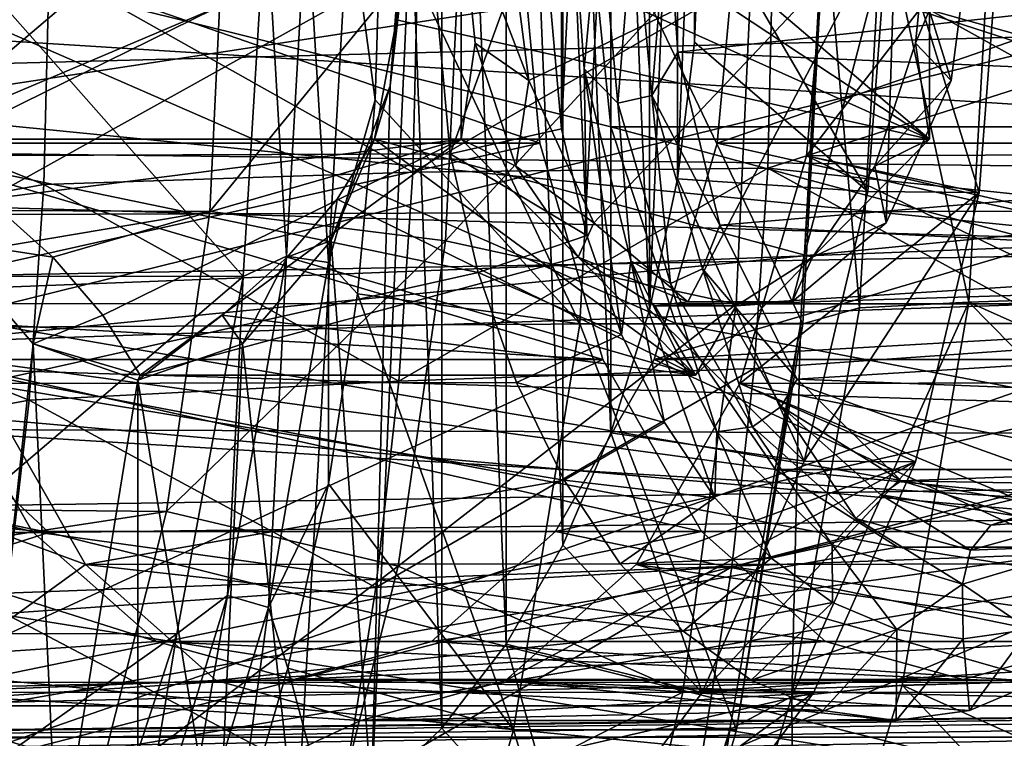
# Model space of a CAD drawing. Header units: metres. Extents: x -62 to 150, y -92 to 92.
# Tile 504 of 656: x -2.65 to 0.97, y 56.93 to 59.57. Entities that reach past the tile are written whole.
import ezdxf

# ---------------------------------------------------------------- set-up
doc = ezdxf.new("R2010")
doc.units = ezdxf.units.M
doc.layers.add('solid_500615', color=7, linetype='CONTINUOUS')

msp = doc.modelspace()

# ---------------------------------------------------------------- linework, layer by layer
at = {"layer": 'solid_500615'}
for points in [[(-1.094658, 63.027733, -3.143972), (-1.094674, 56.972252, -3.14395), (-1.207952, 60, -2.982171)], [(-1.094658, 63.027733, -3.143972), (-0.858744, 57.280453, -3.480893), (-1.094674, 56.972252, -3.14395)], [(-1.094658, 63.027733, -3.143972), (-0.85873, 62.719524, -3.480913), (-0.858744, 57.280453, -3.480893)], [(-0.85873, 62.719524, -3.480913), (-0.650405, 57.644066, -3.778432), (-0.858744, 57.280453, -3.480893)], [(-0.85873, 62.719524, -3.480913), (-0.650392, 62.355907, -3.77845), (-0.650405, 57.644066, -3.778432)], [(-0.650392, 62.355907, -3.77845), (-0.473865, 58.055763, -4.030557), (-0.650405, 57.644066, -3.778432)], [(-0.650392, 62.355907, -3.77845), (-0.473854, 61.944206, -4.030573), (-0.473865, 58.055763, -4.030557)], [(-0.473854, 61.944206, -4.030573), (-0.332724, 58.507225, -4.232128), (-0.473865, 58.055763, -4.030557)], [(-0.473854, 61.944206, -4.030573), (-0.332715, 61.492744, -4.23214), (-0.332724, 58.507225, -4.232128)], [(-0.332715, 61.492744, -4.23214), (-0.229957, 61.011143, -4.378893), (-0.332724, 58.507225, -4.232128)], [(-0.229957, 61.011143, -4.378893), (-0.229961, 58.988834, -4.378887), (-0.332724, 58.507225, -4.232128)], [(-0.229957, 61.011143, -4.378893), (-0.16766, 60.509956, -4.467864), (-0.229961, 58.988834, -4.378887)], [(-1.024196, 60.866024, 1.114014), (-1.024196, 60, 1.114014), (-3.063587, 59.133976, -0.313983)], [(-1.024196, 60.866024, 1.114014), (-3.063587, 59.133976, -0.313983), (-2.982018, 59.573055, -0.256868)], [(0.696534, 59.133976, -1.343442), (0.696534, 60, -1.343442), (-1.342858, 60.866024, -2.771439)], [(0.696534, 59.133976, -1.343442), (-1.342858, 60.866024, -2.771439), (-1.261289, 60.426945, -2.714324)], [(-0.654981, 60.827488, 2.678857), (-0.729505, 60, 2.785288), (-0.654977, 59.172493, 2.678851)], [(-0.61479, 60, 2.621458), (-0.654981, 60.827488, 2.678857), (-0.654977, 59.172493, 2.678851)], [(-0.16766, 60.509956, -4.467864), (-0.167661, 59.49004, -4.467862), (-0.229961, 58.988834, -4.378887)], [(-0.16766, 60.509956, -4.467864), (-0.146836, 60, -4.497602), (-0.167661, 59.49004, -4.467862)], [(0.696534, 59.133976, -1.343442), (-1.261289, 60.426945, -2.714324), (-1.233112, 60, -2.694595)], [(-2.537517, 59.764263, -16.419905), (-3.935728, 59.515919, -16.917488), (-3.940879, 60.317551, -16.911621)], [(-10.701768, 60, 3.951305), (12.541671, 60, 20.226536), (12.558248, 59.264446, 20.202862)], [(-10.701768, 60, 3.951305), (12.558248, 59.264446, 20.202862), (12.607874, 58.533428, 20.131989)], [(-10.634996, 58.528721, 3.855945), (-10.701768, 60, 3.951305), (12.607874, 58.533428, 20.131989)], [(-7.985341, 58.898155, -13.87573), (-1.946903, 58.868412, -9.641593), (-1.893121, 60, -9.718401)], [(-7.934367, 60, -13.948527), (-7.985341, 58.898155, -13.87573), (-1.893121, 60, -9.718401)], [(-0.235428, 58.457455, 2.079673), (-3.681258, 58.439117, 7.000828), (-3.76946, 60, 7.126794)], [(-0.474438, 59.179283, 2.421014), (-3.76946, 60, 7.126794), (-0.557432, 60, 2.539542)], [(-0.474438, 59.179283, 2.421014), (-0.235428, 58.457455, 2.079673), (-3.76946, 60, 7.126794)], [(-0.815542, 60, 2.908161), (-3.597387, 60, 6.881048), (-3.512533, 58.497887, 6.759863)], [(3.264715, 60, 8.875298), (-3.523885, 60, 8.519523), (-3.435988, 58.346252, 8.393993)], [(-0.735551, 59.119431, 2.793923), (-0.815542, 60, 2.908161), (-3.512533, 58.497887, 6.759863)], [(3.317441, 59.008076, 8.799997), (3.264715, 60, 8.875298), (-3.435988, 58.346252, 8.393993)], [(-2.780763, 59.61916, -7.317204), (-3.287634, 59.243732, -7.407514), (1.666948, 60, -6.099837)], [(1.591845, 58.758324, -5.992579), (1.666948, 60, -6.099837), (-3.287634, 59.243732, -7.407514)], [(-0.735551, 59.119431, 2.793923), (-3.193007, 59.119431, 1.073194), (-3.272998, 60, 1.187432)], [(-0.735551, 59.119431, 2.793923), (-3.272998, 60, 1.187432), (-0.815542, 60, 2.908161)], [(-1.824242, 58.630692, -9.159145), (-3.117589, 58.63142, -10.064945), (-3.035307, 60, -10.182456)], [(-1.147324, 60, 2.858961), (-3.113289, 60, 1.482377), (-3.02907, 59.072948, 1.362101)], [(-1.024196, 59.133976, 1.114014), (-3.063587, 59.133976, -0.313983), (-1.024196, 60, 1.114014)], [(-1.824242, 58.630692, -9.159145), (-3.035307, 60, -10.182456), (-1.741872, 60, -9.276782)], [(-1.064501, 59.080475, 2.740679), (-1.147324, 60, 2.858961), (-3.02907, 59.072948, 1.362101)], [(-1.946903, 58.868412, -9.641593), (-1.08197, 58.760662, -9.78719), (-1.022666, 60, -9.871886)], [(-1.893121, 60, -9.718401), (-1.946903, 58.868412, -9.641593), (-1.022666, 60, -9.871886)], [(-1.665827, 58.704235, -9.118856), (-1.824242, 58.630692, -9.159145), (-1.741872, 60, -9.276782)], [(-1.665827, 58.704235, -9.118856), (-1.741872, 60, -9.276782), (-1.592626, 60, -9.223398)], [(-1.665827, 58.704235, -9.118856), (-1.592626, 60, -9.223398), (-1.51118, 58.681953, -9.147321)], [(-1.51118, 58.681953, -9.147321), (-1.592626, 60, -9.223398), (-1.436721, 60, -9.25366)], [(-1.51118, 58.681953, -9.147321), (-1.436721, 60, -9.25366), (-1.339822, 59.279129, -9.328254)], [(-1.436721, 60, -9.25366), (-1.318198, 60, -9.359137), (-1.339822, 59.279129, -9.328254)], [(-1.353384, 56.725761, -2.774474), (-1.284338, 59.330448, -2.873081), (-1.207952, 60, -2.982171)], [(-1.094674, 56.972252, -3.14395), (-1.353384, 56.725761, -2.774474), (-1.207952, 60, -2.982171)], [(-0.588483, 58.456505, -10.491963), (-1.339822, 59.279129, -9.328254), (-1.318198, 60, -9.359137)], [(-0.588483, 58.456505, -10.491963), (-1.318198, 60, -9.359137), (-0.506447, 60, -10.609123)], [(-1.233112, 60, -2.694595), (-1.207952, 60, -2.982171), (-1.284338, 59.330448, -2.873081)], [(-1.2613, 59.572971, -2.714332), (-1.233112, 60, -2.694595), (-1.284338, 59.330448, -2.873081)], [(0.696534, 59.133976, -1.343442), (-1.233112, 60, -2.694595), (-1.2613, 59.572971, -2.714332)], [(-1.064501, 59.080475, 2.740679), (-0.729505, 60, 2.785288), (-1.147324, 60, 2.858961)], [(-1.08197, 58.760662, -9.78719), (-0.013981, 58.528721, -11.312437), (0.05279, 60, -11.407796)], [(-1.022666, 60, -9.871886), (-1.08197, 58.760662, -9.78719), (0.05279, 60, -11.407796)], [(-1.064501, 59.080475, 2.740679), (-0.654977, 59.172493, 2.678851), (-0.729505, 60, 2.785288)], [(-0.775163, 59.349174, 1.107047), (-1.024196, 60, 1.114014), (-0.860365, 60, 1.228729)], [(-0.972293, 59.486893, 1.039889), (-1.024196, 60, 1.114014), (-0.775163, 59.349174, 1.107047)], [(-1.024196, 59.133976, 1.114014), (-1.024196, 60, 1.114014), (-0.972293, 59.486893, 1.039889)], [(-0.775163, 59.349174, 1.107047), (-0.860365, 60, 1.228729), (0.572965, 60, 0.401196)], [(-0.536429, 58.827251, 0.7661), (-0.775163, 59.349174, 1.107047), (0.572965, 60, 0.401196)], [(-0.61479, 60, 2.621458), (-0.654977, 59.172493, 2.678851), (-0.56244, 58.780159, 2.546695)], [(-0.571722, 59.392651, 2.559951), (-0.61479, 60, 2.621458), (-0.56244, 58.780159, 2.546695)], [(-0.515775, 60, 2.53833), (-0.61479, 60, 2.621458), (-0.571722, 59.392651, 2.559951)], [(0.230668, 58.456501, -9.918386), (-0.588483, 58.456505, -10.491963), (-0.506447, 60, -10.609123)], [(-0.449099, 59.266048, 2.443107), (-0.515775, 60, 2.53833), (-0.571722, 59.392651, 2.559951)], [(1.983018, 59.179283, 4.141744), (-0.474438, 59.179283, 2.421014), (-0.557432, 60, 2.539542)], [(1.900024, 60, 4.260272), (1.983018, 59.179283, 4.141744), (-0.557432, 60, 2.539542)], [(-0.19145, 58.537609, 0.273419), (-0.536429, 58.827251, 0.7661), (0.572965, 60, 0.401196)], [(-0.449099, 59.266048, 2.443107), (-0.388213, 60, 2.515803), (-0.515775, 60, 2.53833)], [(0.230668, 58.456501, -9.918386), (-0.506447, 60, -10.609123), (0.312705, 60, -10.035546)], [(-0.324109, 59.294361, 2.424253), (-0.388213, 60, 2.515803), (-0.449099, 59.266048, 2.443107)], [(-0.324109, 59.294361, 2.424253), (-0.266608, 60, 2.560064), (-0.388213, 60, 2.515803)], [(-0.324109, 59.294361, 2.424253), (-0.227924, 59.453239, 2.504817), (-0.266608, 60, 2.560064)], [(-0.227924, 59.453239, 2.504817), (4.771177, 60, 6.087559), (-0.266608, 60, 2.560064)], [(-0.227924, 59.453239, 2.504817), (4.848485, 59.23296, 5.977153), (4.771177, 60, 6.087559)], [(0.191448, 58.537609, -0.273417), (-0.19145, 58.537609, 0.273419), (0.572965, 60, 0.401196)], [(0.469915, 58.942215, -4.506691), (-0.167661, 59.49004, -4.467862), (-0.146836, 60, -4.497602)], [(0.469915, 58.942215, -4.506691), (-0.146836, 60, -4.497602), (0.549528, 60, -4.62039)], [(2.693379, 58.497887, -7.333437), (-0.083602, 59.119431, -3.367497), (-0.003612, 60, -3.481735)], [(2.453844, 60, -1.761006), (-0.003612, 60, -3.481735), (-0.083602, 59.119431, -3.367497)], [(2.373854, 59.119431, -1.646768), (2.453844, 60, -1.761006), (-0.083602, 59.119431, -3.367497)], [(-0.013981, 58.528721, -11.312437), (23.279654, 59.264446, 4.891109), (23.296228, 60, 4.867435)], [(0.05279, 60, -11.407796), (-0.013981, 58.528721, -11.312437), (23.296228, 60, 4.867435)], [(2.693379, 58.497887, -7.333437), (-0.003612, 60, -3.481735), (2.778234, 60, -7.454623)], [(0.536428, 58.827251, -0.766098), (0.191448, 58.537609, -0.273417), (0.572965, 60, 0.401196)], [(0.221705, 58.453621, -9.335326), (0.312705, 60, -10.035546), (0.309063, 60.000008, -9.460087)], [(0.221705, 58.453621, -9.335326), (0.309063, 60.000008, -9.460087), (0.439115, 58.515251, -8.804843)], [(0.221705, 58.453621, -9.335326), (0.230668, 58.456501, -9.918386), (0.312705, 60, -10.035546)], [(2.211319, 59.080505, -1.937677), (0.243952, 59.072948, -3.312258), (0.32817, 60, -3.432535)], [(0.959104, 60, -4.333602), (0.32817, 60, -3.432535), (0.243952, 59.072948, -3.312258)], [(0.878939, 58.938667, -4.219114), (0.959104, 60, -4.333602), (0.243952, 59.072948, -3.312258)], [(0.439115, 58.515251, -8.804843), (0.309063, 60.000008, -9.460087), (0.522992, 60.000008, -8.924632)], [(2.211319, 59.080505, -1.937677), (0.32817, 60, -3.432535), (2.294135, 60, -2.055952)], [(0.439115, 58.515251, -8.804843), (0.522992, 60.000008, -8.924632), (0.839847, 58.535706, -8.391542)], [(0.469915, 58.942215, -4.506691), (0.549528, 60, -4.62039), (0.878939, 58.938667, -4.219114)], [(0.522992, 60.000008, -8.924632), (0.922634, 60, -8.509772), (0.839847, 58.535706, -8.391542)], [(0.775161, 59.349174, -1.107045), (0.536428, 58.827251, -0.766098), (0.572965, 60, 0.401196)], [(0.549528, 60, -4.62039), (0.959104, 60, -4.333602), (0.878939, 58.938667, -4.219114)], [(0.775161, 59.349174, -1.107045), (0.572965, 60, 0.401196), (0.860364, 60, -1.228727)], [(0.644631, 59.486893, -1.269318), (0.860364, 60, -1.228727), (0.696534, 60, -1.343442)], [(0.644631, 59.486893, -1.269318), (0.775161, 59.349174, -1.107045), (0.860364, 60, -1.228727)], [(0.696534, 59.133976, -1.343442), (0.644631, 59.486893, -1.269318), (0.696534, 60, -1.343442)], [(2.422939, 58.589603, -7.295898), (0.839847, 58.535706, -8.391542), (0.922634, 60, -8.509772)], [(2.422939, 58.589603, -7.295898), (0.922634, 60, -8.509772), (2.499688, 60, -7.405508)], [(0.119802, 59.772396, -15.107821), (1.353797, 59.950619, -14.310627), (1.350139, 59.425095, -14.307391)], [(-11.502275, 59.898754, 7.205222), (-11.502674, 59.541714, 7.20214), (12.080368, 59.79636, 23.718447)], [(-11.504836, 59.184582, 7.185293), (12.098936, 58.904903, 23.691938), (12.080368, 59.79636, 23.718447)], [(-11.502674, 59.541714, 7.20214), (-11.504836, 59.184582, 7.185293), (12.080368, 59.79636, 23.718447)], [(-1.183742, 59.785931, -15.814704), (-1.201394, 59.013187, -15.796666), (-2.537517, 59.764263, -16.419905)], [(0.119802, 59.772396, -15.107821), (-1.201394, 59.013187, -15.796666), (-1.183742, 59.785931, -15.814704)], [(-2.537517, 59.764263, -16.419905), (-2.556744, 58.968239, -16.39905), (-3.935728, 59.515919, -16.917488)], [(-1.201394, 59.013187, -15.796666), (-2.556744, 58.968239, -16.39905), (-2.537517, 59.764263, -16.419905)], [(0.119802, 59.772396, -15.107821), (0.102219, 59.028328, -15.091103), (-1.201394, 59.013187, -15.796666)], [(0.119802, 59.772396, -15.107821), (1.350139, 59.425095, -14.307391), (0.102219, 59.028328, -15.091103)], [(-1.342858, 59.133976, -2.771439), (-1.2613, 59.572971, -2.714332), (-1.284338, 59.330448, -2.873081)], [(0.696534, 59.133976, -1.343442), (-1.2613, 59.572971, -2.714332), (-1.342858, 59.133976, -2.771439)], [(-2.556744, 58.968239, -16.39905), (-3.965839, 58.714733, -16.88306), (-3.935728, 59.515919, -16.917488)], [(-1.024196, 59.133976, 1.114014), (-0.972293, 59.486893, 1.039889), (-0.822882, 59.035763, 0.826507)], [(-0.822882, 59.035763, 0.826507), (-0.972293, 59.486893, 1.039889), (-0.775163, 59.349174, 1.107047)], [(0.469915, 58.942215, -4.506691), (-0.229961, 58.988834, -4.378887), (-0.167661, 59.49004, -4.467862)], [(0.644631, 59.486893, -1.269318), (0.495219, 59.035763, -1.055936), (0.775161, 59.349174, -1.107045)], [(0.696534, 59.133976, -1.343442), (0.495219, 59.035763, -1.055936), (0.644631, 59.486893, -1.269318)], [(-0.324109, 59.294361, 2.424253), (-0.074241, 58.818165, 2.285335), (-0.227924, 59.453239, 2.504817)], [(-0.227924, 59.453239, 2.504817), (-0.074241, 58.818165, 2.285335), (4.848485, 59.23296, 5.977153)], [(0.102219, 59.028328, -15.091103), (1.350139, 59.425095, -14.307391), (1.329294, 58.899815, -14.289094)], [(-0.571722, 59.392651, 2.559951), (-0.56244, 58.780159, 2.546695), (-0.43554, 58.417313, 2.365462)], [(-0.401023, 58.687119, 2.316167), (-0.571722, 59.392651, 2.559951), (-0.43554, 58.417313, 2.365462)], [(-0.449099, 59.266048, 2.443107), (-0.571722, 59.392651, 2.559951), (-0.401023, 58.687119, 2.316167)], [(-0.822882, 59.035763, 0.826507), (-0.775163, 59.349174, 1.107047), (-0.536429, 58.827251, 0.7661)], [(0.495219, 59.035763, -1.055936), (0.536428, 58.827251, -0.766098), (0.775161, 59.349174, -1.107045)], [(-1.353384, 56.725761, -2.774474), (-1.501962, 58.762589, -2.562282), (-1.284338, 59.330448, -2.873081)], [(-1.342858, 59.133976, -2.771439), (-1.284338, 59.330448, -2.873081), (-1.501962, 58.762589, -2.562282)], [(-1.51118, 58.681953, -9.147321), (-1.339822, 59.279129, -9.328254), (-1.404443, 58.566277, -9.235966)], [(-0.588483, 58.456505, -10.491963), (-1.404443, 58.566277, -9.235966), (-1.339822, 59.279129, -9.328254)], [(-0.324109, 59.294361, 2.424253), (-0.449099, 59.266048, 2.443107), (-0.255597, 58.603943, 2.166758)], [(-0.138071, 58.657795, 2.158564), (-0.074241, 58.818165, 2.285335), (-0.324109, 59.294361, 2.424253)], [(-0.138071, 58.657795, 2.158564), (-0.324109, 59.294361, 2.424253), (-0.255597, 58.603943, 2.166758)], [(1.591845, 58.758324, -5.992579), (-3.287634, 59.243732, -7.407514), (-3.331792, 58.900021, -7.34445)], [(-0.255597, 58.603943, 2.166758), (-0.449099, 59.266048, 2.443107), (-0.401023, 58.687119, 2.316167)], [(-0.074241, 58.818165, 2.285335), (5.072415, 58.555168, 5.657347), (4.848485, 59.23296, 5.977153)], [(-0.013981, 58.528721, -11.312437), (23.230026, 58.533428, 4.961983), (23.279654, 59.264446, 4.891109)], [(-11.504836, 59.184582, 7.185293), (-11.50848, 58.829842, 7.155124), (12.098936, 58.904903, 23.691938)], [(-1.064501, 59.080475, 2.740679), (-0.56244, 58.780159, 2.546695), (-0.654977, 59.172493, 2.678851)], [(2.222028, 58.457455, 3.800402), (-0.235428, 58.457455, 2.079673), (-0.474438, 59.179283, 2.421014)], [(1.983018, 59.179283, 4.141744), (2.222028, 58.457455, 3.800402), (-0.474438, 59.179283, 2.421014)], [(-1.024196, 59.133976, 1.114014), (-2.762794, 58.913567, -0.569405), (-3.063587, 59.133976, -0.313983)], [(-1.024196, 59.133976, 1.114014), (-2.523689, 58.700962, -0.851523), (-2.762794, 58.913567, -0.569405)], [(-1.024196, 59.133976, 1.114014), (-2.340363, 58.488358, -1.172699), (-2.523689, 58.700962, -0.851523)], [(-1.024196, 59.133976, 1.114014), (-2.203223, 58.267948, -1.542711), (-2.340363, 58.488358, -1.172699)], [(-1.024196, 59.133976, 1.114014), (-0.594014, 58.700962, 0.49965), (-2.203223, 58.267948, -1.542711)], [(-1.479999, 58.913567, -2.401427), (-1.342858, 59.133976, -2.771439), (-1.501962, 58.762589, -2.562282)], [(-0.163831, 58.267948, -0.114714), (-1.342858, 59.133976, -2.771439), (-1.479999, 58.913567, -2.401427)], [(0.696534, 59.133976, -1.343442), (-1.342858, 59.133976, -2.771439), (0.266351, 58.700962, -0.729078)], [(-0.163831, 58.267948, -0.114714), (0.266351, 58.700962, -0.729078), (-1.342858, 59.133976, -2.771439)], [(-1.024196, 59.133976, 1.114014), (-0.822882, 59.035763, 0.826507), (-0.594014, 58.700962, 0.49965)], [(0.696534, 59.133976, -1.343442), (0.266351, 58.700962, -0.729078), (0.495219, 59.035763, -1.055936)], [(-0.503354, 58.324883, 2.46231), (-0.735551, 59.119431, 2.793923), (-3.512533, 58.497887, 6.759863)], [(-0.503354, 58.324883, 2.46231), (-2.96081, 58.324883, 0.741581), (-3.193007, 59.119431, 1.073194)], [(-0.503354, 58.324883, 2.46231), (-3.193007, 59.119431, 1.073194), (-0.735551, 59.119431, 2.793923)], [(2.693379, 58.497887, -7.333437), (-0.3158, 58.324883, -3.035884), (-0.083602, 59.119431, -3.367497)], [(2.373854, 59.119431, -1.646768), (-0.083602, 59.119431, -3.367497), (-0.3158, 58.324883, -3.035884)], [(2.373854, 59.119431, -1.646768), (-0.3158, 58.324883, -3.035884), (2.141656, 58.324883, -1.315155)], [(-0.961679, 58.644562, 2.593832), (-1.064501, 59.080475, 2.740679), (-3.02907, 59.072948, 1.362101)], [(-0.961679, 58.644562, 2.593832), (-3.02907, 59.072948, 1.362101), (-2.784658, 58.236645, 1.013045)], [(-0.961679, 58.644562, 2.593832), (-0.56244, 58.780159, 2.546695), (-1.064501, 59.080475, 2.740679)], [(1.967501, 58.241444, -1.589469), (-0.00046, 58.236645, -2.963203), (0.243952, 59.072948, -3.312258)], [(0.878939, 58.938667, -4.219114), (0.243952, 59.072948, -3.312258), (-0.00046, 58.236645, -2.963203)], [(2.211319, 59.080505, -1.937677), (2.1085, 58.644596, -1.790838), (0.243952, 59.072948, -3.312258)], [(2.1085, 58.644596, -1.790838), (1.967501, 58.241444, -1.589469), (0.243952, 59.072948, -3.312258)], [(0.102219, 59.028328, -15.091103), (-1.252719, 58.246315, -15.744274), (-1.201394, 59.013187, -15.796666)], [(0.102219, 59.028328, -15.091103), (0.05229, 58.291698, -15.043895), (-1.252719, 58.246315, -15.744274)], [(-0.594014, 58.700962, 0.49965), (-0.822882, 59.035763, 0.826507), (-0.536429, 58.827251, 0.7661)], [(0.102219, 59.028328, -15.091103), (1.291433, 58.379692, -14.256332), (0.05229, 58.291698, -15.043895)], [(0.102219, 59.028328, -15.091103), (1.329294, 58.899815, -14.289094), (1.291433, 58.379692, -14.256332)], [(0.495219, 59.035763, -1.055936), (0.266351, 58.700962, -0.729078), (0.536428, 58.827251, -0.766098)], [(3.317441, 59.008076, 8.799997), (-3.435988, 58.346252, 8.393993), (-3.175293, 56.748825, 8.021683)], [(3.394885, 58.451313, 8.689396), (3.317441, 59.008076, 8.799997), (-3.175293, 56.748825, 8.021683)], [(-1.201394, 59.013187, -15.796666), (-1.252719, 58.246315, -15.744274), (-2.556744, 58.968239, -16.39905)], [(0.235305, 57.952538, -4.171633), (-0.332724, 58.507225, -4.232128), (-0.229961, 58.988834, -4.378887)], [(0.235305, 57.952538, -4.171633), (-0.229961, 58.988834, -4.378887), (0.469915, 58.942215, -4.506691)], [(-2.556744, 58.968239, -16.39905), (-2.610868, 58.176605, -16.3402), (-3.965839, 58.714733, -16.88306)], [(-1.252719, 58.246315, -15.744274), (-2.610868, 58.176605, -16.3402), (-2.556744, 58.968239, -16.39905)], [(-2.762794, 58.913567, -0.569405), (-2.523689, 58.700962, -0.851523), (-2.92146, 58.762589, -0.535028)], [(-1.663324, 58.700962, -2.080251), (-1.479999, 58.913567, -2.401427), (-1.501962, 58.762589, -2.562282)], [(-0.163831, 58.267948, -0.114714), (-1.479999, 58.913567, -2.401427), (-1.663324, 58.700962, -2.080251)], [(0.643983, 57.949886, -3.883563), (0.878939, 58.938667, -4.219114), (-0.00046, 58.236645, -2.963203)], [(0.235305, 57.952538, -4.171633), (0.469915, 58.942215, -4.506691), (0.878939, 58.938667, -4.219114)], [(0.235305, 57.952538, -4.171633), (0.878939, 58.938667, -4.219114), (0.643983, 57.949886, -3.883563)], [(-11.520312, 58.09679, 7.050531), (12.153995, 58.017937, 23.613331), (12.098936, 58.904903, 23.691938)], [(-11.513503, 58.475662, 7.1117), (-11.520312, 58.09679, 7.050531), (12.098936, 58.904903, 23.691938)], [(-11.50848, 58.829842, 7.155124), (-11.513503, 58.475662, 7.1117), (12.098936, 58.904903, 23.691938)], [(-7.985341, 58.898155, -13.87573), (-8.136944, 57.824799, -13.659219), (-1.946903, 58.868412, -9.641593)], [(1.591845, 58.758324, -5.992579), (-3.331792, 58.900021, -7.34445), (-3.392124, 58.563858, -7.258287)], [(-8.136944, 57.824799, -13.659219), (-2.106782, 57.767693, -9.413262), (-1.946903, 58.868412, -9.641593)], [(-1.946903, 58.868412, -9.641593), (-2.106782, 57.767693, -9.413262), (-1.08197, 58.760662, -9.78719)], [(-0.594014, 58.700962, 0.49965), (-0.536429, 58.827251, 0.7661), (-0.19145, 58.537609, 0.273419)], [(-0.138071, 58.657795, 2.158564), (0.210318, 58.253479, 1.878944), (-0.074241, 58.818165, 2.285335)], [(-0.074241, 58.818165, 2.285335), (0.210318, 58.253479, 1.878944), (5.072415, 58.555168, 5.657347)], [(0.266351, 58.700962, -0.729078), (0.191448, 58.537609, -0.273417), (0.536428, 58.827251, -0.766098)], [(-2.793852, 56.546028, -0.717272), (-2.92146, 58.762589, -0.535028), (-2.595751, 58.383175, -1.000189)], [(-2.523689, 58.700962, -0.851523), (-2.595751, 58.383175, -1.000189), (-2.92146, 58.762589, -0.535028)], [(-1.629588, 56.546021, -2.380014), (-1.827671, 58.383175, -2.097121), (-1.501962, 58.762589, -2.562282)], [(-1.663324, 58.700962, -2.080251), (-1.501962, 58.762589, -2.562282), (-1.827671, 58.383175, -2.097121)], [(-1.353384, 56.725761, -2.774474), (-1.629588, 56.546021, -2.380014), (-1.501962, 58.762589, -2.562282)], [(-0.961679, 58.644562, 2.593832), (-0.43554, 58.417313, 2.365462), (-0.56244, 58.780159, 2.546695)], [(1.411449, 57.740589, -5.734946), (1.591845, 58.758324, -5.992579), (-3.392124, 58.563858, -7.258287)], [(-2.106782, 57.767693, -9.413262), (-1.255828, 57.565948, -9.538896), (-1.08197, 58.760662, -9.78719)], [(-1.08197, 58.760662, -9.78719), (-1.255828, 57.565948, -9.538896), (-0.013981, 58.528721, -11.312437)], [(-2.610868, 58.176605, -16.3402), (-4.030778, 57.917469, -16.808527), (-3.965839, 58.714733, -16.88306)], [(-2.523689, 58.700962, -0.851523), (-2.340363, 58.488358, -1.172699), (-2.595751, 58.383175, -1.000189)], [(-0.163831, 58.267948, -0.114714), (-2.203223, 58.267948, -1.542711), (-0.594014, 58.700962, 0.49965)], [(-1.90243, 58.488358, -1.798133), (-1.663324, 58.700962, -2.080251), (-1.827671, 58.383175, -2.097121)], [(-0.163831, 58.267948, -0.114714), (-1.663324, 58.700962, -2.080251), (-1.90243, 58.488358, -1.798133)], [(-1.882617, 57.458263, -8.809249), (-1.824242, 58.630692, -9.159145), (-1.665827, 58.704235, -9.118856)], [(-1.882617, 57.458263, -8.809249), (-1.665827, 58.704235, -9.118856), (-1.731697, 57.414558, -8.832389)], [(-1.665827, 58.704235, -9.118856), (-1.51118, 58.681953, -9.147321), (-1.731697, 57.414558, -8.832389)], [(-0.313229, 58.522789, 0.098649), (-0.594014, 58.700962, 0.49965), (-0.19145, 58.537609, 0.273419)], [(-0.163831, 58.267948, -0.114714), (-0.594014, 58.700962, 0.49965), (-0.313229, 58.522789, 0.098649)], [(-0.163831, 58.267948, -0.114714), (-0.014433, 58.522789, -0.328077), (0.266351, 58.700962, -0.729078)], [(0.266351, 58.700962, -0.729078), (-0.014433, 58.522789, -0.328077), (0.191448, 58.537609, -0.273417)], [(-1.731697, 57.414558, -8.832389), (-1.51118, 58.681953, -9.147321), (-1.511494, 57.868313, -9.083081)], [(-1.51118, 58.681953, -9.147321), (-1.404443, 58.566277, -9.235966), (-1.511494, 57.868313, -9.083081)], [(-0.401023, 58.687119, 2.316167), (-0.43554, 58.417313, 2.365462), (-0.277681, 58.093899, 2.140017)], [(-0.401023, 58.687119, 2.316167), (-0.277681, 58.093899, 2.140017), (-0.092781, 57.817753, 1.875951)], [(-0.084928, 58.059608, 1.864737), (-0.401023, 58.687119, 2.316167), (-0.092781, 57.817753, 1.875951)], [(-0.255597, 58.603943, 2.166758), (-0.401023, 58.687119, 2.316167), (-0.084928, 58.059608, 1.864737)], [(-0.138071, 58.657795, 2.158564), (-0.255597, 58.603943, 2.166758), (0.045789, 58.078491, 1.736334)], [(0.151689, 58.152615, 1.744744), (0.210318, 58.253479, 1.878944), (-0.138071, 58.657795, 2.158564)], [(0.151689, 58.152615, 1.744744), (-0.138071, 58.657795, 2.158564), (0.045789, 58.078491, 1.736334)], [(-1.824242, 58.630692, -9.159145), (-3.361588, 57.319466, -9.716479), (-3.117589, 58.63142, -10.064945)], [(-1.824242, 58.630692, -9.159145), (-2.068495, 57.318123, -8.810317), (-3.361588, 57.319466, -9.716479)], [(-0.820675, 58.241409, 2.392459), (-0.961679, 58.644562, 2.593832), (-2.784658, 58.236645, 1.013045)], [(-1.882617, 57.458263, -8.809249), (-2.068495, 57.318123, -8.810317), (-1.824242, 58.630692, -9.159145)], [(-0.820675, 58.241409, 2.392459), (-0.43554, 58.417313, 2.365462), (-0.961679, 58.644562, 2.593832)], [(0.045789, 58.078491, 1.736334), (-0.255597, 58.603943, 2.166758), (-0.084928, 58.059608, 1.864737)], [(2.422939, 58.589603, -7.295898), (2.323198, 57.873775, -7.153453), (0.839847, 58.535706, -8.391542)], [(-6.903722, 58.133377, -9.717135), (-2.539005, 57.690598, -6.660927), (-6.826113, 58.563858, -9.662792)], [(-6.826113, 58.563858, -9.662792), (-2.539005, 57.690598, -6.660927), (-3.009005, 58.129768, -6.990025)], [(1.411449, 57.740589, -5.734946), (-3.392124, 58.563858, -7.258287), (-3.009005, 58.129768, -6.990025)], [(-0.831799, 56.965569, -10.144473), (-1.511494, 57.868313, -9.083081), (-1.404443, 58.566277, -9.235966)], [(-0.588483, 58.456505, -10.491963), (-0.831799, 56.965569, -10.144473), (-1.404443, 58.566277, -9.235966)], [(0.210318, 58.253479, 1.878944), (5.415894, 58.052002, 5.166808), (5.072415, 58.555168, 5.657347)], [(-10.634996, 58.528721, 3.855945), (12.607874, 58.533428, 20.131989), (12.690246, 57.811451, 20.014349)], [(-10.634996, 58.528721, 3.855945), (12.690246, 57.811451, 20.014349), (12.804853, 57.102966, 19.850672)], [(-10.438457, 57.103935, 3.575258), (-10.634996, 58.528721, 3.855945), (12.804853, 57.102966, 19.850672)], [(-1.255828, 57.565948, -9.538896), (-0.210521, 57.103935, -11.03175), (-0.013981, 58.528721, -11.312437)], [(-0.313229, 58.522789, 0.098649), (-0.19145, 58.537609, 0.273419), (0.191448, 58.537609, -0.273417)], [(-0.014433, 58.522789, -0.328077), (-0.313229, 58.522789, 0.098649), (0.191448, 58.537609, -0.273417)], [(-0.163831, 58.267948, -0.114714), (-0.313229, 58.522789, 0.098649), (-0.014433, 58.522789, -0.328077)], [(-0.210521, 57.103935, -11.03175), (23.147655, 57.811451, 5.079622), (23.230026, 58.533428, 4.961983)], [(-0.013981, 58.528721, -11.312437), (-0.210521, 57.103935, -11.03175), (23.230026, 58.533428, 4.961983)], [(0.190707, 57.087551, -8.45008), (0.839847, 58.535706, -8.391542), (0.595073, 57.129444, -8.041971)], [(0.190707, 57.087551, -8.45008), (0.439115, 58.515251, -8.804843), (0.839847, 58.535706, -8.391542)], [(0.221705, 58.453621, -9.335326), (0.439115, 58.515251, -8.804843), (0.190707, 57.087551, -8.45008)], [(2.182465, 57.173332, -6.952466), (0.595073, 57.129444, -8.041971), (0.839847, 58.535706, -8.391542)], [(2.323198, 57.873775, -7.153453), (2.182465, 57.173332, -6.952466), (0.839847, 58.535706, -8.391542)], [(-5.969989, 58.497887, 5.039134), (-2.599114, 57.694283, 0.225025), (-2.143378, 57.289459, -0.425832)], [(-5.718671, 57.053429, 4.680215), (-5.969989, 58.497887, 5.039134), (-2.143378, 57.289459, -0.425832)], [(-5.969989, 58.497887, 5.039134), (-2.96081, 58.324883, 0.741581), (-2.599114, 57.694283, 0.225025)], [(-0.503354, 58.324883, 2.46231), (-3.512533, 58.497887, 6.759863), (-3.261215, 57.053429, 6.400945)], [(-2.340363, 58.488358, -1.172699), (-2.203223, 58.267948, -1.542711), (-2.595751, 58.383175, -1.000189)], [(-1.90243, 58.488358, -1.798133), (-1.827671, 58.383175, -2.097121), (-2.211711, 58.25, -1.548655)], [(-2.203223, 58.267948, -1.542711), (-1.90243, 58.488358, -1.798133), (-2.211711, 58.25, -1.548655)], [(-0.163831, 58.267948, -0.114714), (-1.90243, 58.488358, -1.798133), (-2.203223, 58.267948, -1.542711)], [(0.235305, 57.952538, -4.171633), (-0.473865, 58.055763, -4.030557), (-0.332724, 58.507225, -4.232128)], [(2.693379, 58.497887, -7.333437), (2.442062, 57.053429, -6.974519), (-0.3158, 58.324883, -3.035884)], [(-0.235428, 58.457455, 2.079673), (0.130802, 57.921635, 1.556642), (-3.681258, 58.439117, 7.000828)], [(0.580086, 57.636509, 0.914998), (-3.420184, 56.93866, 6.627976), (-3.681258, 58.439117, 7.000828)], [(0.130802, 57.921635, 1.556642), (0.580086, 57.636509, 0.914998), (-3.681258, 58.439117, 7.000828)], [(3.513127, 57.881557, 8.520529), (3.394885, 58.451313, 8.689396), (-3.175293, 56.748825, 8.021683)], [(-0.012644, 56.965584, -9.570901), (-0.831799, 56.965569, -10.144473), (-0.588483, 58.456505, -10.491963)], [(0.230668, 58.456501, -9.918386), (-0.012644, 56.965584, -9.570901), (-0.588483, 58.456505, -10.491963)], [(2.588259, 57.921635, 3.277371), (0.130802, 57.921635, 1.556642), (-0.235428, 58.457455, 2.079673)], [(2.222028, 58.457455, 3.800402), (2.588259, 57.921635, 3.277371), (-0.235428, 58.457455, 2.079673)], [(-0.037014, 56.96666, -8.965837), (-0.012644, 56.965584, -9.570901), (0.221705, 58.453621, -9.335326)], [(-0.037014, 56.96666, -8.965837), (0.221705, 58.453621, -9.335326), (0.190707, 57.087551, -8.45008)], [(0.221705, 58.453621, -9.335326), (-0.012644, 56.965584, -9.570901), (0.230668, 58.456501, -9.918386)], [(-0.820675, 58.241409, 2.392459), (-0.277681, 58.093899, 2.140017), (-0.43554, 58.417313, 2.365462)], [(-2.505784, 56.436695, -1.128676), (-2.793852, 56.546028, -0.717272), (-2.595751, 58.383175, -1.000189)], [(-2.505784, 56.436695, -1.128676), (-2.595751, 58.383175, -1.000189), (-2.211711, 58.25, -1.548655)], [(-2.203223, 58.267948, -1.542711), (-2.211711, 58.25, -1.548655), (-2.595751, 58.383175, -1.000189)], [(-1.917656, 56.436691, -1.96861), (-2.211711, 58.25, -1.548655), (-1.827671, 58.383175, -2.097121)], [(-1.629588, 56.546021, -2.380014), (-1.917656, 56.436691, -1.96861), (-1.827671, 58.383175, -2.097121)], [(0.05229, 58.291698, -15.043895), (1.291433, 58.379692, -14.256332), (1.236956, 57.867943, -14.210041)], [(-0.141658, 57.694283, 1.945755), (-0.503354, 58.324883, 2.46231), (-3.261215, 57.053429, 6.400945)], [(-0.141658, 57.694283, 1.945755), (-2.599114, 57.694283, 0.225025), (-2.96081, 58.324883, 0.741581)], [(-0.141658, 57.694283, 1.945755), (-2.96081, 58.324883, 0.741581), (-0.503354, 58.324883, 2.46231)], [(2.442062, 57.053429, -6.974519), (-0.677496, 57.694283, -2.519329), (-0.3158, 58.324883, -3.035884)], [(2.141656, 58.324883, -1.315155), (-0.3158, 58.324883, -3.035884), (-0.677496, 57.694283, -2.519329)], [(2.141656, 58.324883, -1.315155), (-0.677496, 57.694283, -2.519329), (1.77996, 57.694283, -0.7986)], [(0.05229, 58.291698, -15.043895), (-1.337429, 57.487686, -15.658282), (-1.252719, 58.246315, -15.744274)], [(0.05229, 58.291698, -15.043895), (-0.029711, 57.563927, -14.967123), (-1.337429, 57.487686, -15.658282)], [(0.05229, 58.291698, -15.043895), (1.236956, 57.867943, -14.210041), (-0.029711, 57.563927, -14.967123)], [(-3.429101, 57.949886, 1.933405), (-2.403979, 57.572948, 0.469378), (-2.784658, 58.236645, 1.013045)], [(-0.645276, 57.882072, 2.141963), (-0.820675, 58.241409, 2.392459), (-2.784658, 58.236645, 1.013045)], [(-0.645276, 57.882072, 2.141963), (-2.784658, 58.236645, 1.013045), (-2.403979, 57.572948, 0.469378)], [(-1.252719, 58.246315, -15.744274), (-1.337429, 57.487686, -15.658282), (-2.610868, 58.176605, -16.3402)], [(-2.21172, 56.400002, -1.548643), (-2.505784, 56.436695, -1.128676), (-2.211711, 58.25, -1.548655)], [(-1.917656, 56.436691, -1.96861), (-2.21172, 56.400002, -1.548643), (-2.211711, 58.25, -1.548655)], [(-0.645276, 57.882072, 2.141963), (-0.277681, 58.093899, 2.140017), (-0.820675, 58.241409, 2.392459)], [(1.586662, 57.575279, -1.045576), (-0.38114, 57.572948, -2.419535), (-0.00046, 58.236645, -2.963203)], [(0.643983, 57.949886, -3.883563), (-0.00046, 58.236645, -2.963203), (-0.38114, 57.572948, -2.419535)], [(1.967501, 58.241444, -1.589469), (1.792104, 57.882099, -1.338977), (-0.00046, 58.236645, -2.963203)], [(1.792104, 57.882099, -1.338977), (1.586662, 57.575279, -1.045576), (-0.00046, 58.236645, -2.963203)], [(0.151689, 58.152615, 1.744744), (0.591835, 57.879868, 1.334081), (0.210318, 58.253479, 1.878944)], [(0.210318, 58.253479, 1.878944), (0.591835, 57.879868, 1.334081), (5.415894, 58.052002, 5.166808)], [(-2.610868, 58.176605, -16.3402), (-2.699607, 57.392673, -16.243946), (-4.030778, 57.917469, -16.808527)], [(-1.337429, 57.487686, -15.658282), (-2.699607, 57.392673, -16.243946), (-2.610868, 58.176605, -16.3402)], [(0.151689, 58.152615, 1.744744), (0.045789, 58.078491, 1.736334), (0.425557, 57.741135, 1.193968)], [(0.516808, 57.82827, 1.2233), (0.591835, 57.879868, 1.334081), (0.151689, 58.152615, 1.744744)], [(0.516808, 57.82827, 1.2233), (0.151689, 58.152615, 1.744744), (0.425557, 57.741135, 1.193968)], [(-6.903722, 58.133377, -9.717135), (-7.000534, 57.690598, -9.784923), (-2.539005, 57.690598, -6.660927)], [(1.411449, 57.740589, -5.734946), (-3.009005, 58.129768, -6.990025), (-2.539005, 57.690598, -6.660927)], [(-11.520312, 58.09679, 7.050531), (-11.52993, 57.654594, 6.959881), (12.153995, 58.017937, 23.613331)], [(-0.645276, 57.882072, 2.141963), (-0.092781, 57.817753, 1.875951), (-0.277681, 58.093899, 2.140017)], [(0.045789, 58.078491, 1.736334), (-0.084928, 58.059608, 1.864737), (0.338989, 57.644352, 1.25932)], [(0.425557, 57.741135, 1.193968), (0.045789, 58.078491, 1.736334), (0.338989, 57.644352, 1.25932)], [(-0.1384, 57.10236, -3.637927), (-0.650405, 57.644066, -3.778432), (-0.473865, 58.055763, -4.030557)], [(-0.1384, 57.10236, -3.637927), (-0.473865, 58.055763, -4.030557), (0.235305, 57.952538, -4.171633)], [(-0.084928, 58.059608, 1.864737), (-0.092781, 57.817753, 1.875951), (0.114698, 57.595509, 1.579642)], [(0.338989, 57.644352, 1.25932), (-0.084928, 58.059608, 1.864737), (0.114698, 57.595509, 1.579642)], [(0.591835, 57.879868, 1.334081), (5.837415, 57.784248, 4.564814), (5.415894, 58.052002, 5.166808)], [(-11.543289, 57.139652, 6.827864), (12.245019, 57.140041, 23.483364), (12.153995, 58.017937, 23.613331)], [(-11.52993, 57.654594, 6.959881), (-11.543289, 57.139652, 6.827864), (12.153995, 58.017937, 23.613331)], [(-3.429101, 57.949886, 1.933405), (-3.05542, 57.100891, 1.399733), (-2.403979, 57.572948, 0.469378)], [(0.643983, 57.949886, -3.883563), (-0.38114, 57.572948, -2.419535), (-0.860825, 57.146832, -1.734475)], [(0.270302, 57.100891, -3.34989), (0.643983, 57.949886, -3.883563), (-0.860825, 57.146832, -1.734475)], [(-0.1384, 57.10236, -3.637927), (0.235305, 57.952538, -4.171633), (0.643983, 57.949886, -3.883563)], [(-0.1384, 57.10236, -3.637927), (0.643983, 57.949886, -3.883563), (0.270302, 57.100891, -3.34989)], [(3.037542, 57.636509, 2.635727), (0.580086, 57.636509, 0.914998), (0.130802, 57.921635, 1.556642)], [(2.588259, 57.921635, 3.277371), (3.037542, 57.636509, 2.635727), (0.130802, 57.921635, 1.556642)], [(3.513127, 57.881557, 8.520529), (-3.175293, 56.748825, 8.021683), (-2.750677, 55.262112, 7.415268)], [(3.67251, 57.32238, 8.292906), (3.513127, 57.881557, 8.520529), (-2.750677, 55.262112, 7.415268)], [(-0.439832, 57.575256, 1.848558), (-0.645276, 57.882072, 2.141963), (-2.403979, 57.572948, 0.469378)], [(-1.731697, 57.414558, -8.832389), (-1.511494, 57.868313, -9.083081), (-1.660185, 57.191967, -8.870728)], [(-0.831799, 56.965569, -10.144473), (-1.660185, 57.191967, -8.870728), (-1.511494, 57.868313, -9.083081)], [(-0.439832, 57.575256, 1.848558), (-0.092781, 57.817753, 1.875951), (-0.645276, 57.882072, 2.141963)], [(-0.029711, 57.563927, -14.967123), (1.236956, 57.867943, -14.210041), (1.17139, 57.398472, -14.155395)], [(0.516808, 57.82827, 1.2233), (1.022056, 57.750004, 0.719661), (0.591835, 57.879868, 1.334081)], [(0.591835, 57.879868, 1.334081), (1.022056, 57.750004, 0.719661), (5.837415, 57.784248, 4.564814)], [(-8.136944, 57.824799, -13.659219), (-8.385256, 56.807674, -13.304591), (-2.106782, 57.767693, -9.413262)], [(0.516808, 57.82827, 1.2233), (0.425557, 57.741135, 1.193968), (0.846534, 57.624886, 0.592751)], [(0.921545, 57.716507, 0.645275), (1.022056, 57.750004, 0.719661), (0.516808, 57.82827, 1.2233)], [(0.921545, 57.716507, 0.645275), (0.516808, 57.82827, 1.2233), (0.846534, 57.624886, 0.592751)], [(1.326283, 57.82827, 0.067249), (1.022056, 57.750004, 0.719661), (0.921545, 57.716507, 0.645275)], [(1.326283, 57.82827, 0.067249), (0.921545, 57.716507, 0.645275), (1.267511, 57.741135, -0.008466)], [(-0.439832, 57.575256, 1.848558), (0.114698, 57.595509, 1.579642), (-0.092781, 57.817753, 1.875951)], [(-0.210521, 57.103935, -11.03175), (23.033047, 57.102966, 5.243299), (23.147655, 57.811451, 5.079622)], [(-8.385256, 56.807674, -13.304591), (-2.368397, 56.727863, -9.039638), (-2.106782, 57.767693, -9.413262)], [(-2.106782, 57.767693, -9.413262), (-2.368397, 56.727863, -9.039638), (-1.255828, 57.565948, -9.538896)], [(1.123806, 56.778629, -5.324149), (1.411449, 57.740589, -5.734946), (-2.539005, 57.690598, -6.660927)], [(0.425557, 57.741135, 1.193968), (0.338989, 57.644352, 1.25932), (0.817081, 57.500046, 0.576534)], [(0.846534, 57.624886, 0.592751), (0.425557, 57.741135, 1.193968), (0.817081, 57.500046, 0.576534)], [(1.267511, 57.741135, -0.008466), (0.846534, 57.624886, 0.592751), (1.295401, 57.641941, -0.106578)], [(0.921545, 57.716507, 0.645275), (0.846534, 57.624886, 0.592751), (1.267511, 57.741135, -0.008466)], [(-7.000534, 57.690598, -9.784923), (-3.228028, 57.470718, -6.678459), (-2.539005, 57.690598, -6.660927)], [(0.314078, 57.289459, 1.294897), (-0.141658, 57.694283, 1.945755), (-3.261215, 57.053429, 6.400945)], [(1.123806, 56.778629, -5.324149), (-2.539005, 57.690598, -6.660927), (-3.228028, 57.470718, -6.678459)], [(0.314078, 57.289459, 1.294897), (-2.143378, 57.289459, -0.425832), (-2.599114, 57.694283, 0.225025)], [(0.314078, 57.289459, 1.294897), (-2.599114, 57.694283, 0.225025), (-0.141658, 57.694283, 1.945755)], [(2.442062, 57.053429, -6.974519), (-1.133232, 57.289459, -1.868471), (-0.677496, 57.694283, -2.519329)], [(1.77996, 57.694283, -0.7986), (-0.677496, 57.694283, -2.519329), (-1.133232, 57.289459, -1.868471)], [(1.77996, 57.694283, -0.7986), (-1.133232, 57.289459, -1.868471), (1.324225, 57.289459, -0.147742)], [(-0.1384, 57.10236, -3.637927), (-0.858744, 57.280453, -3.480893), (-0.650405, 57.644066, -3.778432)], [(0.338989, 57.644352, 1.25932), (0.114698, 57.595509, 1.579642), (0.339621, 57.432697, 1.258418)], [(0.338989, 57.644352, 1.25932), (0.339621, 57.432697, 1.258418), (0.576393, 57.333378, 0.920272)], [(0.817081, 57.500046, 0.576534), (0.338989, 57.644352, 1.25932), (0.576393, 57.333378, 0.920272)], [(1.295401, 57.641941, -0.106578), (0.817081, 57.500046, 0.576534), (1.061925, 57.333382, 0.22686)], [(0.846534, 57.624886, 0.592751), (0.817081, 57.500046, 0.576534), (1.295401, 57.641941, -0.106578)], [(0.580086, 57.636509, 0.914998), (5.058486, 56.93866, -5.480821), (-3.420184, 56.93866, 6.627976)], [(0.580086, 57.636509, 0.914998), (1.058217, 57.636509, 0.232157), (5.058486, 56.93866, -5.480821)], [(3.515673, 57.636509, 1.952886), (1.058217, 57.636509, 0.232157), (0.580086, 57.636509, 0.914998)], [(3.037542, 57.636509, 2.635727), (3.515673, 57.636509, 1.952886), (0.580086, 57.636509, 0.914998)], [(-3.05542, 57.100891, 1.399733), (-1.924294, 57.146832, -0.215683), (-2.403979, 57.572948, 0.469378)], [(-0.209304, 57.328327, 1.519329), (-0.439832, 57.575256, 1.848558), (-2.403979, 57.572948, 0.469378)], [(-0.209304, 57.328327, 1.519329), (-2.403979, 57.572948, 0.469378), (-1.924294, 57.146832, -0.215683)], [(1.106226, 57.147446, -0.359442), (-0.860825, 57.146832, -1.734475), (-0.38114, 57.572948, -2.419535)], [(-0.209304, 57.328327, 1.519329), (0.114698, 57.595509, 1.579642), (-0.439832, 57.575256, 1.848558)], [(1.586662, 57.575279, -1.045576), (1.356135, 57.328346, -0.716349), (-0.38114, 57.572948, -2.419535)], [(1.356135, 57.328346, -0.716349), (1.106226, 57.147446, -0.359442), (-0.38114, 57.572948, -2.419535)], [(-0.209304, 57.328327, 1.519329), (0.339621, 57.432697, 1.258418), (0.114698, 57.595509, 1.579642)], [(-2.368397, 56.727863, -9.039638), (-1.540946, 56.431099, -9.131705), (-1.255828, 57.565948, -9.538896)], [(-1.255828, 57.565948, -9.538896), (-1.540946, 56.431099, -9.131705), (-0.210521, 57.103935, -11.03175)], [(-0.029711, 57.563927, -14.967123), (-1.455862, 56.738239, -15.539256), (-1.337429, 57.487686, -15.658282)], [(-0.029711, 57.563927, -14.967123), (-0.14419, 56.844341, -14.861256), (-1.455862, 56.738239, -15.539256)], [(-0.029711, 57.563927, -14.967123), (1.17139, 57.398472, -14.155395), (-0.14419, 56.844341, -14.861256)], [(0.817081, 57.500046, 0.576534), (0.576393, 57.333378, 0.920272), (0.819159, 57.299999, 0.573566)], [(0.817081, 57.500046, 0.576534), (0.819159, 57.299999, 0.573566), (1.061925, 57.333382, 0.22686)], [(1.123806, 56.778629, -5.324149), (-3.228028, 57.470718, -6.678459), (-3.8259, 57.253967, -6.638791)], [(-1.337429, 57.487686, -15.658282), (-1.455862, 56.738239, -15.539256), (-2.699607, 57.392673, -16.243946)], [(-2.234663, 56.309975, -8.306474), (-2.068495, 57.318123, -8.810317), (-1.882617, 57.458263, -8.809249)], [(-2.234663, 56.309975, -8.306474), (-1.882617, 57.458263, -8.809249), (-2.089798, 56.246521, -8.320969)], [(-1.882617, 57.458263, -8.809249), (-1.731697, 57.414558, -8.832389), (-2.089798, 56.246521, -8.320969)], [(0.040607, 57.147434, 1.162419), (0.339621, 57.432697, 1.258418), (-0.209304, 57.328327, 1.519329)], [(0.040607, 57.147434, 1.162419), (0.576393, 57.333378, 0.920272), (0.339621, 57.432697, 1.258418)], [(-1.455862, 56.738239, -15.539256), (-2.823291, 56.618813, -16.110912), (-2.699607, 57.392673, -16.243946)], [(-2.089798, 56.246521, -8.320969), (-1.731697, 57.414558, -8.832389), (-1.848586, 56.546711, -8.601663)], [(-1.731697, 57.414558, -8.832389), (-1.660185, 57.191967, -8.870728), (-1.848586, 56.546711, -8.601663)], [(-0.14419, 56.844341, -14.861256), (1.17139, 57.398472, -14.155395), (1.070824, 56.823917, -14.072029)], [(-2.068495, 57.318123, -8.810317), (-3.757091, 56.123505, -9.151642), (-3.361588, 57.319466, -9.716479)], [(-2.068495, 57.318123, -8.810317), (-2.464377, 56.121773, -8.244938), (-3.757091, 56.123505, -9.151642)], [(3.86968, 56.79475, 8.011318), (3.67251, 57.32238, 8.292906), (-2.750677, 55.262112, 7.415268)], [(-2.234663, 56.309975, -8.306474), (-2.464377, 56.121773, -8.244938), (-2.068495, 57.318123, -8.810317)], [(0.040607, 57.147434, 1.162419), (-0.209304, 57.328327, 1.519329), (-1.924294, 57.146832, -0.215683)], [(0.303683, 57.037086, 0.786709), (0.576393, 57.333378, 0.920272), (0.040607, 57.147434, 1.162419)], [(0.573417, 57, 0.401488), (0.576393, 57.333378, 0.920272), (0.303683, 57.037086, 0.786709)], [(0.573417, 57, 0.401488), (0.819159, 57.299999, 0.573566), (0.576393, 57.333378, 0.920272)], [(0.843151, 57.03709, 0.016268), (1.061925, 57.333382, 0.22686), (0.819159, 57.299999, 0.573566)], [(1.106226, 57.147446, -0.359442), (1.061925, 57.333382, 0.22686), (0.843151, 57.03709, 0.016268)], [(-5.718671, 57.053429, 4.680215), (-2.143378, 57.289459, -0.425832), (-1.638305, 57.150002, -1.147152)], [(0.819151, 57.150002, 0.573578), (0.314078, 57.289459, 1.294897), (-3.261215, 57.053429, 6.400945)], [(0.819151, 57.150002, 0.573578), (-1.638305, 57.150002, -1.147152), (-2.143378, 57.289459, -0.425832)], [(0.819151, 57.150002, 0.573578), (-2.143378, 57.289459, -0.425832), (0.314078, 57.289459, 1.294897)], [(2.442062, 57.053429, -6.974519), (-1.638305, 57.150002, -1.147152), (-1.133232, 57.289459, -1.868471)], [(1.324225, 57.289459, -0.147742), (-1.133232, 57.289459, -1.868471), (-1.638305, 57.150002, -1.147152)], [(1.324225, 57.289459, -0.147742), (-1.638305, 57.150002, -1.147152), (0.819151, 57.150002, 0.573578)], [(-0.625596, 56.450008, -2.942139), (-1.094674, 56.972252, -3.14395), (-0.858744, 57.280453, -3.480893)], [(-0.625596, 56.450008, -2.942139), (-0.858744, 57.280453, -3.480893), (-0.1384, 57.10236, -3.637927)], [(0.843151, 57.03709, 0.016268), (0.819159, 57.299999, 0.573566), (0.573417, 57, 0.401488)], [(1.324225, 57.289459, -0.147742), (0.819151, 57.150002, 0.573578), (4.899518, 57.053429, -5.25379)], [(0.742774, 55.927307, -4.779979), (-3.8259, 57.253967, -6.638791), (-3.962715, 56.994797, -6.443398)], [(0.742774, 55.927307, -4.779979), (1.123806, 56.778629, -5.324149), (-3.8259, 57.253967, -6.638791)], [(-1.228107, 55.577969, -9.578485), (-1.848586, 56.546711, -8.601663), (-1.660185, 57.191967, -8.870728)], [(-0.831799, 56.965569, -10.144473), (-1.228107, 55.577969, -9.578485), (-1.660185, 57.191967, -8.870728)], [(2.182465, 57.173332, -6.952466), (2.002611, 56.500233, -6.695608), (0.595073, 57.129444, -8.041971)], [(-11.543289, 57.139652, 6.827864), (-7.114305, 56.915993, 9.866987), (12.245019, 57.140041, 23.483364)], [(-7.114305, 56.915993, 9.866987), (-6.782117, 56.915905, 10.099541), (12.245019, 57.140041, 23.483364)], [(-6.782117, 56.915905, 10.099541), (-6.447383, 56.907028, 10.33134), (12.245019, 57.140041, 23.483364)], [(-6.447383, 56.907028, 10.33134), (-6.094824, 56.888027, 10.572667), (12.245019, 57.140041, 23.483364)], [(-6.094824, 56.888027, 10.572667), (-5.702975, 56.855301, 10.837431), (12.245019, 57.140041, 23.483364)], [(2.442062, 57.053429, -6.974519), (-5.718671, 57.053429, 4.680215), (-1.638305, 57.150002, -1.147152)], [(-5.702975, 56.855301, 10.837431), (-5.25989, 56.804447, 11.132533), (12.245019, 57.140041, 23.483364)], [(-5.25989, 56.804447, 11.132533), (-4.931757, 56.757557, 11.348086), (12.245019, 57.140041, 23.483364)], [(-4.931757, 56.757557, 11.348086), (-4.567355, 56.695587, 11.584112), (12.245019, 57.140041, 23.483364)], [(-4.567355, 56.695587, 11.584112), (-4.165747, 56.616787, 11.840405), (12.245019, 57.140041, 23.483364)], [(-4.165747, 56.616787, 11.840405), (-3.724944, 56.519634, 12.117424), (12.245019, 57.140041, 23.483364)], [(-3.724944, 56.519634, 12.117424), (-3.244356, 56.400356, 12.413704), (12.245019, 57.140041, 23.483364)], [(0.819151, 57.150002, 0.573578), (-3.261215, 57.053429, 6.400945), (4.899518, 57.053429, -5.25379)], [(-3.244356, 56.400356, 12.413704), (12.371492, 56.275719, 23.302795), (12.245019, 57.140041, 23.483364)], [(-3.05542, 57.100891, 1.399733), (-1.392559, 57, -0.975079), (-1.924294, 57.146832, -0.215683)], [(0.303683, 57.037086, 0.786709), (0.040607, 57.147434, 1.162419), (-1.924294, 57.146832, -0.215683)], [(0.303683, 57.037086, 0.786709), (-1.924294, 57.146832, -0.215683), (-1.392559, 57, -0.975079)], [(0.573417, 57, 0.401488), (-1.392559, 57, -0.975079), (-0.860825, 57.146832, -1.734475)], [(0.270302, 57.100891, -3.34989), (-0.860825, 57.146832, -1.734475), (-1.392559, 57, -0.975079)], [(1.106226, 57.147446, -0.359442), (0.843151, 57.03709, 0.016268), (-0.860825, 57.146832, -1.734475)], [(0.843151, 57.03709, 0.016268), (0.573417, 57, 0.401488), (-0.860825, 57.146832, -1.734475)], [(-10.438457, 57.103935, 3.575258), (12.804853, 57.102966, 19.850672), (12.950993, 56.412342, 19.641966)], [(-10.438457, 57.103935, 3.575258), (12.950993, 56.412342, 19.641966), (13.12776, 55.743839, 19.389515)], [(-10.115974, 55.745003, 3.114704), (-10.438457, 57.103935, 3.575258), (13.12776, 55.743839, 19.389515)], [(-3.05542, 57.100891, 1.399733), (-2.568455, 56.449398, 0.704275), (-1.392559, 57, -0.975079)], [(-2.978708, 56.450043, 0.418453), (-2.568455, 56.449398, 0.704275), (-3.05542, 57.100891, 1.399733)], [(-2.568455, 56.449398, 0.704275), (0.270302, 57.100891, -3.34989), (-1.392559, 57, -0.975079)], [(-2.568455, 56.449398, 0.704275), (-0.216663, 56.449398, -2.654432), (0.270302, 57.100891, -3.34989)], [(-1.540946, 56.431099, -9.131705), (-0.533004, 55.745003, -10.571196), (-0.210521, 57.103935, -11.03175)], [(-0.625596, 56.450008, -2.942139), (-0.1384, 57.10236, -3.637927), (0.270302, 57.100891, -3.34989)], [(-0.625596, 56.450008, -2.942139), (0.270302, 57.100891, -3.34989), (-0.216663, 56.449398, -2.654432)], [(-0.210521, 57.103935, -11.03175), (-0.533004, 55.745003, -10.571196), (23.033047, 57.102966, 5.243299)], [(-0.533004, 55.745003, -10.571196), (22.886908, 56.412342, 5.452006), (23.033047, 57.102966, 5.243299)], [(0.190707, 57.087551, -8.45008), (0.595073, 57.129444, -8.041971), (0.197669, 55.833282, -7.474416)], [(1.785733, 55.862156, -6.385874), (0.197669, 55.833282, -7.474416), (0.595073, 57.129444, -8.041971)], [(2.002611, 56.500233, -6.695608), (1.785733, 55.862156, -6.385874), (0.595073, 57.129444, -8.041971)], [(-0.212686, 55.771778, -7.873975), (0.190707, 57.087551, -8.45008), (0.197669, 55.833282, -7.474416)], [(-0.037014, 56.96666, -8.965837), (0.190707, 57.087551, -8.45008), (-0.212686, 55.771778, -7.873975)], [(2.033926, 55.722164, -6.391641), (-5.310536, 55.722164, 4.097338), (-5.718671, 57.053429, 4.680215)], [(2.442062, 57.053429, -6.974519), (2.033926, 55.722164, -6.391641), (-5.718671, 57.053429, 4.680215)], [(-3.261215, 57.053429, 6.400945), (-2.85308, 55.722164, 5.818067), (4.899518, 57.053429, -5.25379)], [(-2.85308, 55.722164, 5.818067), (4.491382, 55.722164, -4.670912), (4.899518, 57.053429, -5.25379)], [(0.573417, 57, 0.401488), (0.303683, 57.037086, 0.786709), (-1.392559, 57, -0.975079)], [(0.742774, 55.927307, -4.779979), (-3.962715, 56.994797, -6.443398), (-4.111371, 56.756268, -6.231096)], [(-0.625596, 56.450008, -2.942139), (-1.353384, 56.725761, -2.774474), (-1.094674, 56.972252, -3.14395)], [(-0.408963, 55.577946, -9.004897), (-1.228107, 55.577969, -9.578485), (-0.831799, 56.965569, -10.144473)], [(-0.012644, 56.965584, -9.570901), (-0.408963, 55.577946, -9.004897), (-0.831799, 56.965569, -10.144473)], [(-0.457152, 55.596268, -8.365818), (-0.408963, 55.577946, -9.004897), (-0.037014, 56.96666, -8.965837)], [(-0.457152, 55.596268, -8.365818), (-0.037014, 56.96666, -8.965837), (-0.212686, 55.771778, -7.873975)], [(-0.037014, 56.96666, -8.965837), (-0.408963, 55.577946, -9.004897), (-0.012644, 56.965584, -9.570901)], [(-3.420184, 56.93866, 6.627976), (5.058486, 56.93866, -5.480821), (4.634476, 55.555531, -4.87527)], [(-3.420184, 56.93866, 6.627976), (4.634476, 55.555531, -4.87527), (-2.996173, 55.555531, 6.022426)]]:
    msp.add_3dface(points, dxfattribs=at)

doc.saveas('drawing.dxf')
